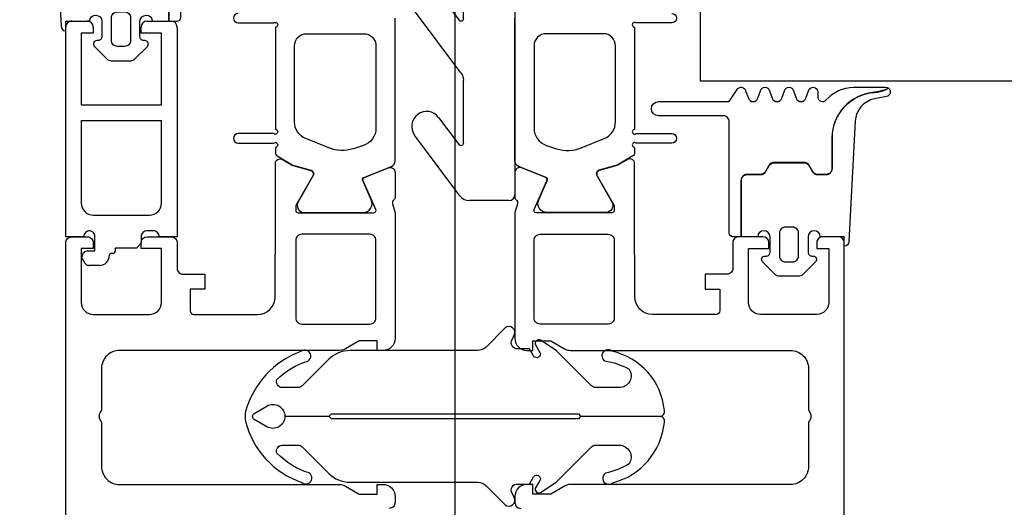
# Model space of a CAD drawing. Header units: millimetres. Extents: x 247761 to 294611, y 172579 to 236863.
# Tile 532 of 596: x 269499 to 269581, y 198189 to 198229. Entities that reach past the tile are written whole.
import ezdxf

# ---------------------------------------------------------------- set-up
doc = ezdxf.new("R2010")
doc.units = ezdxf.units.MM
doc.layers.add('FASÁDA DETAILNÍ', color=4, linetype='Continuous')
doc.layers.add('NOVA', color=240, linetype='Continuous')

# ---------------------------------------------------------------- blocks, each defined once
blk = doc.blocks.new('244748_a')
blk.add_lwpolyline([(8.317, -1.695, 0.082248), (6.343, -0.896, -1.09695), (6.943, -0.101, -0.315353), (11.26, -5.152, -0.480529), (10.87, -5.64), (4.269, -5.64), (4.079, -5.45), (-16.527, -5.45), (-16.717, -5.64), (-20.426, -5.64, 0.574019), (-21.926, -4.784), (-22.99, -5.403, 0.524827), (-22.99, -5.897), (-21.926, -6.516, 0.574021), (-20.426, -5.66), (-16.717, -5.66), (-16.527, -5.85), (4.079, -5.85), (4.269, -5.66), (10.87, -5.66, -0.480529), (11.26, -6.148, -0.326229), (6.881, -11.091, -1.09695), (6.281, -10.297, 0.081457), (8.317, -9.605, 0.599203), (7.485, -8.05), (5.524, -8.05, 0.198965), (5.171, -8.197), (2.217, -11.15), (0.929, -12.01, -0.738038), (0.509, -11.62), (0.866, -11, 1), (0.346, -10.7), (0, -11.3), (-0.979, -11.3, 0.619205), (-1.45, -12.061), (-1.275, -12.426, -0.808139), (-2.038, -13.038), (-3.632, -11.444, 0.198906), (-4.339, -11.151), (-14.987, -11.15, -0.198936), (-16.755, -10.418), (-18.976, -8.197, 0.198942), (-19.33, -8.05), (-20.666, -8.05, 0.500217), (-21.094, -8.731, 0.122037), (-18.497, -10.274, -1.093735), (-19.1, -11.066, -0.240768), (-23.705, -6.07, -0.106226), (-23.705, -5.23, -0.256232), (-19.005, -0.132, -1.093735), (-18.402, -0.924, 0.116856), (-21.094, -2.569, 0.500217), (-20.666, -3.25), (-19.33, -3.25, 0.198942), (-18.976, -3.104), (-16.755, -0.882, -0.198936), (-14.987, -0.149), (-4.339, -0.149, 0.198907), (-3.632, 0.144), (-2.038, 1.738, -0.808139), (-1.275, 1.126), (-1.45, 0.761, 0.619205), (-0.979, 0), (0, 0), (0.346, -0.6, 1), (0.866, -0.3), (0.509, 0.32, -0.738038), (0.929, 0.71), (2.217, -0.15), (5.171, -3.104, 0.198965), (5.524, -3.25), (7.485, -3.25, 0.599203)], format="xyb", close=True)
blk = doc.blocks.new('284336')
for points in [[(-0.7, -9.6), (-10, -9.6, 0.414511), (-10.51, -10.11), (-10.51, -15.51, -1), (-11.69, -15.51), (-11.69, -9.605), (-12.695, -8.948, -0.668884), (-12.6, -8.233), (-11.993, -8.006, 0.766384), (-11.993, -7.214), (-12.6, -6.987, -0.76831), (-12.6, -6.233), (-11.993, -6.006, 0.766384), (-11.993, -5.214), (-12.6, -4.987, -0.76831), (-12.6, -4.233), (-11.993, -4.006, 0.766384), (-11.993, -3.214), (-12.6, -2.987, -0.877523), (-12.5, -2.22), (-12.1, -2.22, 0.698129), (-11.835, -1.497, -0.220231), (-12.89, 0.782), (-12.89, 3.454, -0.157143), (-12.817, 3.682), (-12.688, 3.424, -0.067482), (-12.476, 2.53, 0.393136), (-8.659, -1.02), (-6.1, -1.02, -0.414214), (-5.61, -1.51), (-5.61, -2.221, -0.267949), (-5.855, -2.646), (-6.355, -2.934, 0.267949), (-6.61, -3.376), (-6.61, -5.844, 0.267949), (-6.355, -6.286), (-5.855, -6.574, -0.267949), (-5.61, -6.999), (-5.61, -8.11, 0.414215), (-5.1, -8.62), (-0.41, -8.62), (-0.41, -9.31, -0.414212), (-0.7, -9.6)], [(-0.41, 0), (-0.41, -2, 0.990243), (-0.4, -3.02), (0.9, -3.02, 0.414214), (1.21, -2.71), (1.21, -2.61, -0.668123), (1.705, -2.405), (2.746, -3.445, -0.199004), (2.89, -3.792), (2.89, -5.428, -0.199038), (2.746, -5.775), (1.705, -6.815, -0.668191), (1.21, -6.61), (1.21, -6.51, 0.414214), (0.9, -6.2), (-0.4, -6.2, 0.990269), (-0.41, -7.22), (-0.41, -8.6), (-5.1, -8.6, -0.414215), (-5.59, -8.11), (-5.59, -6.999, 0.267949), (-5.845, -6.557), (-6.345, -6.268, -0.267949), (-6.59, -5.844), (-6.59, -3.376, -0.267949), (-6.345, -2.952), (-5.845, -2.663, 0.267949), (-5.59, -2.221), (-5.59, -1.51, 0.414214), (-6.1, -1), (-8.659, -1, -0.393156), (-12.456, 2.532, 0.067572), (-12.669, 3.432), (-12.803, 3.7, -0.637545), (-12.117, 3.529), (-11.923, 2.531, 0.344315), (-10.055, 0.907), (0, 0.38, -0.406913), (0.39, 0), (-0.41, 0)], [(1.7, -4.31, 0.414235), (1.2, -3.81), (-0.7, -3.81, 0.414214), (-1.2, -4.31), (-1.2, -4.91, 0.414214), (-0.7, -5.41), (1.2, -5.41, 0.414235), (1.7, -4.91), (1.7, -4.31)]]:
    blk.add_lwpolyline(points, format="xyb", close=True)
blk = doc.blocks.new('nesystémový nástavec 18')
for p, q in [((-17.5, 9.3), (-15.357, 9.3)), ((-15.356, 9.3), (0, 9.3)), ((0, 9.3), (0, 7.8)), ((-18, 6.8), (-18, 8.8)), ((-11, 8), (-17, 8)), ((-17, 8), (-17, 6.3)), ((-11, 1.3), (-11, 8)), ((-2.8, 8), (-9.7, 8)), ((-9.7, 1.3), (-9.7, 8)), ((-1.8, 2.3), (-1.8, 7)), ((-0.5, 7.3), (-0.5, 6.8)), ((-17, 6.3), (-17.5, 6.3)), ((0, 6.3), (0.547, 6.3)), ((0.547, 6.3), (0.947, 5.9)), ((0.947, 5.9), (0.947, 4.8)), ((0.947, 4.8), (0.947, 4.137)), ((0.947, 4.137), (1.197, 4.137)), ((1.397, 3.937), (1.397, 3.837)), ((1.597, 3.637), (1.596, 3.637)), ((2.396, 2.837), (2.396, 1.887)), ((-18, 0.5), (-18, 1.8)), ((-17.5, 2.3), (-17, 2.3)), ((-17, 2.3), (-17, 1.3)), ((-0.405, 2.231), (-0.5, 2.043)), ((-0.5, 2.043), (-0.5, 2)), ((1.196, 2.437), (0, 2.437)), ((1.196, 1.853), (1.196, 2.437)), ((-17, 1.3), (-11, 1.3)), ((-9.7, 1.3), (-2.8, 1.3)), ((0, 1.5), (0, 0)), ((1.798, 1.369), (1.696, 1.353)), ((2.246, 1.627), (1.798, 1.369)), ((-1.8, 0), (-17.5, 0)), ((0, 0), (-1.8, 0))]:
    blk.add_line(p, q)
for centre, radius, start, end in [((-17.5, 8.8), 0.5, 90, 180), ((-15.357, 9.8), 0.5, 270, 270.08399), ((-2.8, 7), 1, 0, 90), ((0, 7.3), 0.5, 89.99553, 180.00709), ((-17.5, 6.8), 0.5, 180.0012, 269.9988), ((0, 6.8), 0.5, 179.9949, 270.00597), ((0.747, 4.8), 0.2, 359.96561, 0.03439), ((1.197, 3.937), 0.2, 359.97072, 90.02491), ((1.597, 3.837), 0.2, 179.97371, 270.03503), ((1.596, 2.837), 0.8, 0.00648, 89.99188), ((-17.5, 1.8), 0.5, 89.99896, 180.00017), ((-2.8, 2.3), 1, 270, 0), ((0, 2), 0.5, 179.97164, 270.03273), ((0, 1.937), 0.5, 89.99745, 144.0007), ((1.696, 1.853), 0.5, 179.99915, 269.99998), ((2.096, 1.887), 0.3, 299.98153, 0.0183), ((-17.5, 0.5), 0.5, 180, 270.00001)]:
    blk.add_arc(centre, radius, start, end)
blk = doc.blocks.new('288126')
for points in [[(-16.5, 0), (16.5, 0)], [(-17, -2.085), (-17, -0.5)], [(17, -0.5), (17, -3.798)], [(-21.362, -6.34), (-17.805, -3.688)], [(-14.709, -4.498), (-19.868, -8.344)], [(-8.828, -4.3), (-14.111, -4.3)], [(-10.962, -6.34), (-8.709, -4.66)], [(-4.309, -4.498), (-9.468, -8.344)], [(1.814, -4.3), (-3.711, -4.3)], [(-0.35, -6.363), (1.934, -4.66)], [(6.334, -4.498), (1.144, -8.368)], [(12.214, -4.3), (6.932, -4.3)], [(10.05, -6.363), (12.334, -4.66)], [(16.598, -4.6), (11.544, -8.368)]]:
    blk.add_lwpolyline(points)
for centre, radius, start, end in [((16.5, -0.5), 0.5, 0, 90), ((-16.5, -0.5), 0.5, 90, 180), ((16, -3.798), 1, 306.70591, 0), ((-20.615, -7.342), 1.25, 126.70591, 306.70591), ((-10.215, -7.342), 1.25, 126.70591, 306.70591), ((0.397, -7.366), 1.25, 126.70591, 306.70591), ((10.797, -7.366), 1.25, 126.70591, 306.70591)]:
    blk.add_arc(centre, radius, start, end)
at = {"extrusion": (0, 0, -1)}
for centre, radius, start, end in [((19, -2.085), 2, 180, 233.29409), ((14.111, -5.3), 1, 53.29409, 90), ((8.828, -4.5), 0.2, 90, 233.29409), ((3.711, -5.3), 1, 53.29409, 90), ((-1.814, -4.5), 0.2, 90, 233.29409), ((-6.932, -5.3), 1, 53.29409, 90), ((-12.214, -4.5), 0.2, 90, 233.29409)]:
    blk.add_arc(centre, radius, start, end, dxfattribs=at)
blk = doc.blocks.new('A$C69D17D4D')
at = {"layer": 'FASÁDA DETAILNÍ'}
for p, q in [((-5109, 24943.946), (-5109, 24575.709)), ((-5109, 24943.946), (-5109, 24575.709)), ((-5088.5, 24853), (-5088.5, 24859)), ((-2188.5, 24853), (-5088.5, 24853))]:
    blk.add_line(p, q, dxfattribs=at)
for points in [[(-5127.099, 24858.65, 1), (-5127.099, 24857.85), (-5124.131, 24857.85, -1.447009), (-5123.999, 24857.499), (-5123.999, 24848.96, -1.447009), (-5124.131, 24848.61), (-5127.099, 24848.61, 1), (-5127.099, 24847.81), (-5124.131, 24847.81, -1.447009), (-5123.999, 24847.459), (-5123.999, 24847.015, 0.282478), (-5123.85, 24846.739), (-5122.529, 24845.976), (-5121.014, 24845.542, -0.488505), (-5120.838, 24845.103), (-5122.099, 24842.911, 0.578182), (-5121.58, 24842.01), (-5116.676, 24842.01, 0.543753), (-5115.991, 24843.067), (-5116.708, 24844.685, -0.425336), (-5116.6, 24844.952), (-5114.313, 24845.875, 0.305837), (-5114, 24846.339), (-5114, 24846.339), (-5113.999, 24858.25)], [(-5127.099, 24858.65, 1), (-5127.099, 24857.85), (-5124.131, 24857.85, -1.447009), (-5123.999, 24857.499), (-5123.999, 24848.96, -1.447009), (-5124.131, 24848.61), (-5127.099, 24848.61, 1), (-5127.099, 24847.81), (-5124.131, 24847.81, -1.447009), (-5123.999, 24847.459), (-5123.999, 24847.015, 0.282478), (-5123.85, 24846.739), (-5122.529, 24845.976), (-5121.014, 24845.542, -0.488505), (-5120.838, 24845.103), (-5122.099, 24842.911, 0.578182), (-5121.58, 24842.01), (-5116.676, 24842.01, 0.543753), (-5115.991, 24843.067), (-5116.708, 24844.685, -0.425336), (-5116.6, 24844.952), (-5114.313, 24845.875, 0.305837), (-5114, 24846.339), (-5114, 24846.339), (-5113.999, 24858.25)], [(-5090.901, 24858.65, -1), (-5090.901, 24857.85), (-5093.869, 24857.85, 1.447009), (-5094.001, 24857.499), (-5094.001, 24848.96, 1.447009), (-5093.869, 24848.61), (-5090.901, 24848.61, -1), (-5090.901, 24847.81), (-5093.869, 24847.81, 1.447009), (-5094.001, 24847.459), (-5094.001, 24847.015, -0.282478), (-5094.15, 24846.739), (-5095.471, 24845.976), (-5096.986, 24845.542, 0.488505), (-5097.162, 24845.103), (-5095.901, 24842.911, -0.578182), (-5096.42, 24842.01), (-5101.324, 24842.01, -0.543753), (-5102.009, 24843.067), (-5101.292, 24844.685, 0.425336), (-5101.4, 24844.952), (-5103.687, 24845.875, -0.305837), (-5104, 24846.339), (-5104, 24846.339), (-5104.001, 24858.25)], [(-5090.901, 24858.65, -1), (-5090.901, 24857.85), (-5093.869, 24857.85, 1.447009), (-5094.001, 24857.499), (-5094.001, 24848.96, 1.447009), (-5093.869, 24848.61), (-5090.901, 24848.61, -1), (-5090.901, 24847.81), (-5093.869, 24847.81, 1.447009), (-5094.001, 24847.459), (-5094.001, 24847.015, -0.282478), (-5094.15, 24846.739), (-5095.471, 24845.976), (-5096.986, 24845.542, 0.488505), (-5097.162, 24845.103), (-5095.901, 24842.911, -0.578182), (-5096.42, 24842.01), (-5101.324, 24842.01, -0.543753), (-5102.009, 24843.067), (-5101.292, 24844.685, 0.425336), (-5101.4, 24844.952), (-5103.687, 24845.875, -0.305837), (-5104, 24846.339), (-5104, 24846.339), (-5104.001, 24858.25)], [(-5141.5, 24691), (-5141.5, 24839.5, -0.414214), (-5141, 24840), (-5139.7, 24840, -0.41422), (-5139.2, 24839.5), (-5139.2, 24839), (-5140.2, 24839), (-5140.2, 24834.5, 0.414214), (-5139.2, 24833.5), (-5134.5, 24833.5, 0.414214), (-5133.5, 24834.5), (-5133.5, 24839), (-5135.2, 24839), (-5135.2, 24839.5, -0.414201), (-5134.7, 24840), (-5132.7, 24840, -0.414214), (-5132.2, 24839.5), (-5132.2, 24837.357, 0.414214), (-5131.7, 24836.857), (-5129.9, 24836.857), (-5129.9, 24835.606), (-5131.1, 24835.606), (-5131.1, 24833.8, 0.414214), (-5130.8, 24833.5), (-5125.501, 24833.5, 0.414167), (-5124.001, 24835), (-5124, 24841.998), (-5124, 24846.098, -0.57735), (-5123.4, 24846.444), (-5122.537, 24845.946), (-5121.045, 24845.518, -0.488701), (-5120.868, 24845.079), (-5122.3, 24842.613), (-5122.3, 24842.193, 0.432566), (-5122.1, 24841.998), (-5115.795, 24841.998, 0.548397), (-5115.61, 24842.279), (-5116.678, 24844.663, -0.425336), (-5116.57, 24844.93), (-5114.547, 24845.747, -0.531563), (-5113.998, 24845.376), (-5113.998, 24843.312, -0.231306), (-5114.113, 24843.075, 0.306185), (-5114.217, 24842.756), (-5114, 24841.998), (-5114, 24831.494, -0.414214), (-5115, 24830.494), (-5115.5, 24830.494), (-5115.5, 24831.294), (-5117, 24831.294), (-5118.144, 24830.634, -0.13165), (-5118.644, 24830.5), (-5137.008, 24830.5, 0.414214), (-5138.508, 24829), (-5138.508, 24825.499, 0.399985), (-5138.508, 24824.499), (-5138.508, 24820.8, 0.414214), (-5137.008, 24819.3), (-5118.644, 24819.3, -0.13165), (-5118.144, 24819.166), (-5117, 24818.506), (-5115.5, 24818.506), (-5115.5, 24819.306), (-5115, 24819.306, -0.414214), (-5114, 24818.306), (-5114, 24817.8, -0.414214), (-5114.5, 24817.3)], [(-5141.5, 24691), (-5141.5, 24839.5, -0.414214), (-5141, 24840), (-5139.7, 24840, -0.41422), (-5139.2, 24839.5), (-5139.2, 24839), (-5140.2, 24839), (-5140.2, 24834.5, 0.414214), (-5139.2, 24833.5), (-5134.5, 24833.5, 0.414214), (-5133.5, 24834.5), (-5133.5, 24839), (-5135.2, 24839), (-5135.2, 24839.5, -0.414201), (-5134.7, 24840), (-5132.7, 24840, -0.414214), (-5132.2, 24839.5), (-5132.2, 24837.357, 0.414214), (-5131.7, 24836.857), (-5129.9, 24836.857), (-5129.9, 24835.606), (-5131.1, 24835.606), (-5131.1, 24833.8, 0.414214), (-5130.8, 24833.5), (-5125.501, 24833.5, 0.414167), (-5124.001, 24835), (-5124, 24841.998), (-5124, 24846.098, -0.57735), (-5123.4, 24846.444), (-5122.537, 24845.946), (-5121.045, 24845.518, -0.488701), (-5120.868, 24845.079), (-5122.3, 24842.613), (-5122.3, 24842.193, 0.432566), (-5122.1, 24841.998), (-5115.795, 24841.998, 0.548397), (-5115.61, 24842.279), (-5116.678, 24844.663, -0.425336), (-5116.57, 24844.93), (-5114.547, 24845.747, -0.531563), (-5113.998, 24845.376), (-5113.998, 24843.312, -0.231306), (-5114.113, 24843.075, 0.306185), (-5114.217, 24842.756), (-5114, 24841.998), (-5114, 24831.494, -0.414214), (-5115, 24830.494), (-5115.5, 24830.494), (-5115.5, 24831.294), (-5117, 24831.294), (-5118.144, 24830.634, -0.13165), (-5118.644, 24830.5), (-5137.008, 24830.5, 0.414214), (-5138.508, 24829), (-5138.508, 24825.499, 0.399985), (-5138.508, 24824.499), (-5138.508, 24820.8, 0.414214), (-5137.008, 24819.3), (-5118.644, 24819.3, -0.13165), (-5118.144, 24819.166), (-5117, 24818.506), (-5115.5, 24818.506), (-5115.5, 24819.306), (-5115, 24819.306, -0.414214), (-5114, 24818.306), (-5114, 24817.8, -0.414214), (-5114.5, 24817.3)], [(-5076.5, 24691), (-5076.5, 24839.5, 0.414214), (-5077, 24840), (-5078.3, 24840, 0.41422), (-5078.8, 24839.5), (-5078.8, 24839), (-5077.8, 24839), (-5077.8, 24834.5, -0.414214), (-5078.8, 24833.5), (-5083.5, 24833.5, -0.414214), (-5084.5, 24834.5), (-5084.5, 24839), (-5082.8, 24839), (-5082.8, 24839.5, 0.414201), (-5083.3, 24840), (-5085.3, 24840, 0.414214), (-5085.8, 24839.5), (-5085.8, 24837.357, -0.414214), (-5086.3, 24836.857), (-5088.1, 24836.857), (-5088.1, 24835.606), (-5086.9, 24835.606), (-5086.9, 24833.8, -0.414214), (-5087.2, 24833.5), (-5092.499, 24833.5, -0.414167), (-5093.999, 24835), (-5094, 24841.998), (-5094, 24846.098, 0.57735), (-5094.6, 24846.444), (-5095.463, 24845.946), (-5096.955, 24845.518, 0.488701), (-5097.132, 24845.079), (-5095.7, 24842.613), (-5095.7, 24842.193, -0.432566), (-5095.9, 24841.998), (-5102.205, 24841.998, -0.548397), (-5102.39, 24842.279), (-5101.322, 24844.663, 0.425336), (-5101.43, 24844.93), (-5103.453, 24845.747, 0.531563), (-5104.002, 24845.376), (-5104.002, 24843.312, 0.231306), (-5103.887, 24843.075, -0.306185), (-5103.783, 24842.756), (-5104, 24841.998), (-5104, 24831.494, 0.414214), (-5103, 24830.494), (-5102.5, 24830.494), (-5102.5, 24831.294), (-5101, 24831.294), (-5099.856, 24830.634, 0.13165), (-5099.356, 24830.5), (-5080.992, 24830.5, -0.414214), (-5079.492, 24829), (-5079.492, 24825.499, -0.399985), (-5079.492, 24824.499), (-5079.492, 24820.8, -0.414214), (-5080.992, 24819.3), (-5099.356, 24819.3, 0.13165), (-5099.856, 24819.166), (-5101, 24818.506), (-5102.5, 24818.506), (-5102.5, 24819.306), (-5103, 24819.306, 0.414214), (-5104, 24818.306), (-5104, 24817.8, 0.414214), (-5103.5, 24817.3)], [(-5076.5, 24691), (-5076.5, 24839.5, 0.414214), (-5077, 24840), (-5078.3, 24840, 0.41422), (-5078.8, 24839.5), (-5078.8, 24839), (-5077.8, 24839), (-5077.8, 24834.5, -0.414214), (-5078.8, 24833.5), (-5083.5, 24833.5, -0.414214), (-5084.5, 24834.5), (-5084.5, 24839), (-5082.8, 24839), (-5082.8, 24839.5, 0.414201), (-5083.3, 24840), (-5085.3, 24840, 0.414214), (-5085.8, 24839.5), (-5085.8, 24837.357, -0.414214), (-5086.3, 24836.857), (-5088.1, 24836.857), (-5088.1, 24835.606), (-5086.9, 24835.606), (-5086.9, 24833.8, -0.414214), (-5087.2, 24833.5), (-5092.499, 24833.5, -0.414167), (-5093.999, 24835), (-5094, 24841.998), (-5094, 24846.098, 0.57735), (-5094.6, 24846.444), (-5095.463, 24845.946), (-5096.955, 24845.518, 0.488701), (-5097.132, 24845.079), (-5095.7, 24842.613), (-5095.7, 24842.193, -0.432566), (-5095.9, 24841.998), (-5102.205, 24841.998, -0.548397), (-5102.39, 24842.279), (-5101.322, 24844.663, 0.425336), (-5101.43, 24844.93), (-5103.453, 24845.747, 0.531563), (-5104.002, 24845.376), (-5104.002, 24843.312, 0.231306), (-5103.887, 24843.075, -0.306185), (-5103.783, 24842.756), (-5104, 24841.998), (-5104, 24831.494, 0.414214), (-5103, 24830.494), (-5102.5, 24830.494), (-5102.5, 24831.294), (-5101, 24831.294), (-5099.856, 24830.634, 0.13165), (-5099.356, 24830.5), (-5080.992, 24830.5, -0.414214), (-5079.492, 24829), (-5079.492, 24825.499, -0.399985), (-5079.492, 24824.499), (-5079.492, 24820.8, -0.414214), (-5080.992, 24819.3), (-5099.356, 24819.3, 0.13165), (-5099.856, 24819.166), (-5101, 24818.506), (-5102.5, 24818.506), (-5102.5, 24819.306), (-5103, 24819.306, 0.414214), (-5104, 24818.306), (-5104, 24817.8, 0.414214), (-5103.5, 24817.3)]]:
    blk.add_lwpolyline(points, format="xyb", dxfattribs=at)
for points in [[(-5115.599, 24855.95), (-5115.599, 24849.05, -0.324916), (-5116.636, 24847.623), (-5117.486, 24847.347, -0.176429), (-5119.538, 24847.419), (-5121.462, 24848.197, -0.305619), (-5122.399, 24849.588), (-5122.399, 24855.95, -0.414218), (-5121.399, 24856.95), (-5116.599, 24856.95, -0.414218), (-5115.599, 24855.95)], [(-5115.599, 24855.95), (-5115.599, 24849.05, -0.324916), (-5116.636, 24847.623), (-5117.486, 24847.347, -0.176429), (-5119.538, 24847.419), (-5121.462, 24848.197, -0.305619), (-5122.399, 24849.588), (-5122.399, 24855.95, -0.414218), (-5121.399, 24856.95), (-5116.599, 24856.95, -0.414218), (-5115.599, 24855.95)], [(-5102.401, 24855.95), (-5102.401, 24849.05, 0.324916), (-5101.365, 24847.623), (-5100.514, 24847.347, 0.176429), (-5098.462, 24847.419), (-5096.538, 24848.197, 0.305619), (-5095.601, 24849.588), (-5095.601, 24855.95, 0.414218), (-5096.601, 24856.95), (-5101.401, 24856.95, 0.414218), (-5102.401, 24855.95)], [(-5102.401, 24855.95), (-5102.401, 24849.05, 0.324916), (-5101.365, 24847.623), (-5100.514, 24847.347, 0.176429), (-5098.462, 24847.419), (-5096.538, 24848.197, 0.305619), (-5095.601, 24849.588), (-5095.601, 24855.95, 0.414218), (-5096.601, 24856.95), (-5101.401, 24856.95, 0.414218), (-5102.401, 24855.95)], [(-5116.1, 24832.7, 0.414214), (-5115.6, 24833.2), (-5115.6, 24839.7, 0.414214), (-5116.1, 24840.2), (-5121.8, 24840.2, 0.414214), (-5122.3, 24839.7), (-5122.3, 24833.2, 0.414214), (-5121.8, 24832.7), (-5116.1, 24832.7)], [(-5116.1, 24832.7, 0.414214), (-5115.6, 24833.2), (-5115.6, 24839.7, 0.414214), (-5116.1, 24840.2), (-5121.8, 24840.2, 0.414214), (-5122.3, 24839.7), (-5122.3, 24833.2, 0.414214), (-5121.8, 24832.7), (-5116.1, 24832.7)], [(-5101.9, 24832.7, -0.414214), (-5102.4, 24833.2), (-5102.4, 24839.7, -0.414214), (-5101.9, 24840.2), (-5096.2, 24840.2, -0.414214), (-5095.7, 24839.7), (-5095.7, 24833.2, -0.414214), (-5096.2, 24832.7), (-5101.9, 24832.7)], [(-5101.9, 24832.7, -0.414214), (-5102.4, 24833.2), (-5102.4, 24839.7, -0.414214), (-5101.9, 24840.2), (-5096.2, 24840.2, -0.414214), (-5095.7, 24839.7), (-5095.7, 24833.2, -0.414214), (-5096.2, 24832.7), (-5101.9, 24832.7)]]:
    blk.add_lwpolyline(points, format="xyb", close=True, dxfattribs=at)
at = {"layer": 'FASÁDA DETAILNÍ', "rotation": 270}
for name, p in [('288126', (-5104.001, 24860.01)), ('288126', (-5104.001, 24860.01)), ('nesystémový nástavec 18', (-5141.5, 24840)), ('nesystémový nástavec 18', (-5141.5, 24840)), ('284336', (-5076.5, 24839.59)), ('284336', (-5076.5, 24839.59))]:
    blk.add_blockref(name, p, dxfattribs=at)
at = {"layer": 'FASÁDA DETAILNÍ', "xscale": -1}
for name, p, rotation in [('284336', (-5141.5, 24857.59), 90), ('284336', (-5141.5, 24857.59), 90), ('244748_a', (-5102.778, 24819.339), 180), ('244748_a', (-5102.778, 24819.339), 180)]:
    blk.add_blockref(name, p, dxfattribs=dict(at, rotation=rotation))

msp = doc.modelspace()

# ---------------------------------------------------------------- block references
at = {"layer": 'NOVA', "ltscale": 300}
msp.add_blockref('A$C69D17D4D', (274644.517, 173371.259), dxfattribs=at)

doc.saveas('drawing.dxf')
